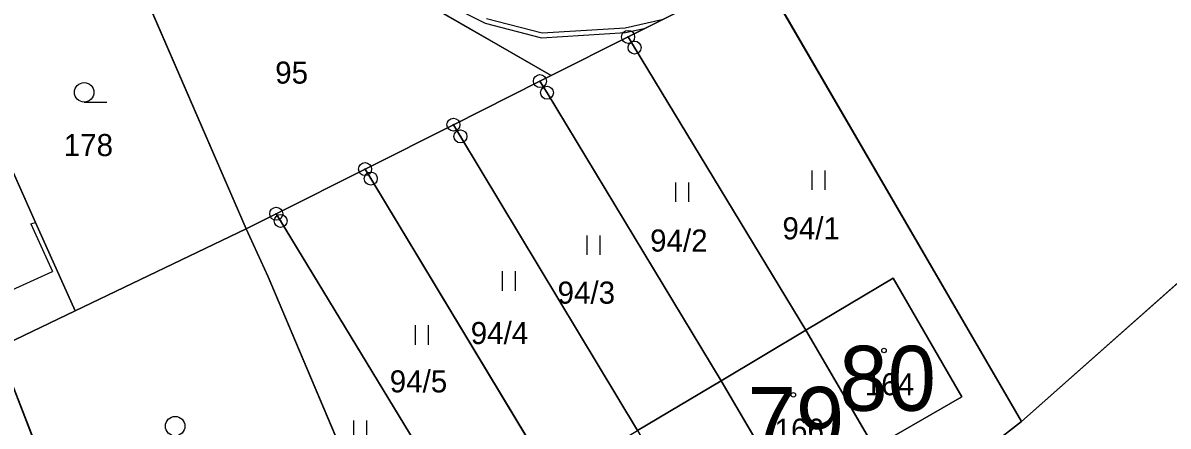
# Model space of a CAD drawing. Extents: x -689422 to -685210, y -987725 to -982160.
# Drawn here: x -686130.9 to -686042.8, y -986879 to -986847.9 of the extents above; entities that cross this region are included whole.
import ezdxf

# ---------------------------------------------------------------- set-up
doc = ezdxf.new("R2010")
doc.units = 0
for name, color, linetype in [('KN_Budovy', 7, 'Continuous'), ('KN_Budovy_cisla_domovni', 7, 'Continuous'), ('KN_Hranice_parcel', 7, 'Continuous'), ('KN_Hranice_parcel_vnitrni_kresba', 7, 'Continuous'), ('KN_Parcelni cisla', 7, 'Continuous'), ('KN_Polygon parcely', 7, 'Continuous'), ('KN_POZEMKY_ORNA PUDA', 7, 'Continuous'), ('KN_POZEMKY_OSTATNI PLOCHA', 7, 'Continuous'), ('KN_POZEMKY_TTP', 7, 'Continuous'), ('KN_POZEMKY_ZAHRADA', 7, 'Continuous'), ('KN_POZEMKY_ZASTAVENA PLOCHA', 7, 'Continuous'), ('KN_VYUZITI_16_ostatni plocha_silnice', 7, 'Continuous'), ('KN_VYUZITI_26_ostatni plocha_jina plocha', 7, 'Continuous'), ('KN_Věcná břemena k části', 7, 'Continuous'), ('KN_Značky bodu BP', 7, 'Continuous'), ('KN_Značky budov', 7, 'Continuous'), ('KN_Značky kultur', 7, 'Continuous')]:
    doc.layers.add(name, color=color, linetype=linetype)

msp = doc.modelspace()

# ---------------------------------------------------------------- linework, layer by layer
at = {"layer": 'KN_Budovy'}
for points in [[(-686070.65, -986871.59), (-686064.4, -986882.25), (-686063.1, -986881.43), (-686064.03, -986879.82), (-686058.63, -986876.7), (-686063.91, -986867.57)], [(-686077.15, -986875.47), (-686071.83, -986884.56), (-686066.69, -986881.5), (-686065.76, -986883.06), (-686064.4, -986882.25), (-686070.65, -986871.59)], [(-686083.59, -986879.31), (-686077.31, -986890.02), (-686075.97, -986889.17), (-686076.91, -986887.58), (-686071.83, -986884.56), (-686077.15, -986875.47)]]:
    msp.add_lwpolyline(points, close=True, dxfattribs=at)
at = {"layer": 'KN_Hranice_parcel'}
for p, q in [((-686128.64, -986829.8), (-686090.23, -986851.98)), ((-686123.42, -986841.34), (-686113.69, -986863.78)), ((-686084.31, -986849), (-686074.19, -986843.92)), ((-686074.19, -986843.92), (-686054.05, -986878.62)), ((-686090.23, -986851.98), (-686084.31, -986849)), ((-686091.09, -986852.41), (-686090.23, -986851.98)), ((-686097.75, -986855.76), (-686091.09, -986852.41)), ((-686104.55, -986859.18), (-686097.75, -986855.76)), ((-686030, -986857.27), (-686054.05, -986878.62)), ((-686111.38, -986862.62), (-686104.55, -986859.18)), ((-686113.69, -986863.78), (-686111.38, -986862.62)), ((-686126.85, -986870.1), (-686113.69, -986863.78)), ((-686126.85, -986870.1), (-686132.79, -986872.95)), ((-686070.65, -986871.59), (-686077.15, -986875.47)), ((-686070.65, -986871.59), (-686064.4, -986882.25)), ((-686132.79, -986872.95), (-686123.72, -986896.26)), ((-686077.15, -986875.47), (-686083.59, -986879.31)), ((-686077.15, -986875.47), (-686071.83, -986884.56)), ((-686054.05, -986878.62), (-686055.44, -986879.68))]:
    msp.add_line(p, q, dxfattribs=at)
for points in [[(-686136.91, -986847.57), (-686136.59, -986848.28), (-686129.89, -986863.29), (-686126.85, -986870.1)], [(-686084.31, -986849), (-686083.81, -986849.83), (-686070.65, -986871.59)], [(-686091.09, -986852.41), (-686090.55, -986853.3), (-686077.15, -986875.47)], [(-686097.75, -986855.76), (-686097.21, -986856.66), (-686083.59, -986879.31)], [(-686104.55, -986859.18), (-686104.11, -986859.91), (-686090.08, -986883.18)], [(-686111.38, -986862.62), (-686111.04, -986863.17), (-686096.56, -986887.02)], [(-686104.22, -986888.83), (-686103.14, -986888.39), (-686103.84, -986886.75), (-686112.01, -986867.48), (-686113.69, -986863.78)], [(-686070.65, -986871.59), (-686063.91, -986867.57), (-686058.63, -986876.7), (-686064.03, -986879.82), (-686063.1, -986881.43), (-686064.4, -986882.25)]]:
    msp.add_lwpolyline(points, dxfattribs=at)
at = {"layer": 'KN_Hranice_parcel_vnitrni_kresba'}
for p, q in [((-686130.25, -986863.4), (-686129.89, -986863.29)), ((-686130.25, -986863.4), (-686128.59, -986867.06)), ((-686135.33, -986870.11), (-686128.59, -986867.06))]:
    msp.add_line(p, q, dxfattribs=at)
at = {"layer": 'KN_Polygon parcely'}
for points in [[(-686120.05, -986233.54), (-686136.64, -986241.02), (-686157.77, -986312.91), (-686168.38, -986344.61), (-686201.04, -986440.48), (-686214.08, -986486.02), (-686222.26, -986514.82), (-686205.45, -986544.89), (-686181.26, -986594.04), (-686158.28, -986655.04), (-686149.3, -986702.26), (-686138.27, -986745.53), (-686128.64, -986829.8), (-686090.23, -986851.98), (-686084.31, -986849), (-686074.19, -986843.92), (-686054.05, -986878.62), (-686030, -986857.27), (-685896.42, -986709.33)], [(-686030, -986857.27), (-686054.05, -986878.62), (-686055.44, -986879.68), (-686054.4, -986881.56), (-686061.74, -986886.78), (-686068.15, -986890.49), (-686074.68, -986894.31), (-686081.22, -986898.06), (-686087.64, -986901.81), (-686090.45, -986903.44), (-686089.02, -986907.31), (-686113.84, -986916.97), (-686119.94, -986920.53), (-686130.58, -986921.33), (-686129.79, -986922.9), (-686123.64, -986935.18), (-686122.61, -986937.23), (-686120.96, -986936.32), (-686106.64, -986928.44), (-686097.83, -986923.02), (-686085.5, -986918.28), (-686086.54, -986915.52), (-686076.4, -986911.52), (-686039.46, -986884.06)]]:
    msp.add_lwpolyline(points, dxfattribs=at)
for points in [[(-686097.75, -986855.76), (-686091.09, -986852.41), (-686090.23, -986851.98), (-686128.64, -986829.8), (-686123.42, -986841.34), (-686113.69, -986863.78), (-686111.38, -986862.62), (-686104.55, -986859.18)], [(-686136.59, -986848.28), (-686129.89, -986863.29), (-686126.85, -986870.1), (-686113.69, -986863.78), (-686123.42, -986841.34), (-686136.91, -986847.57)], [(-686063.91, -986867.57), (-686058.63, -986876.7), (-686064.03, -986879.82), (-686063.1, -986881.43), (-686064.4, -986882.25), (-686062.68, -986885.18), (-686055.44, -986879.68), (-686054.05, -986878.62), (-686074.19, -986843.92), (-686084.31, -986849), (-686083.81, -986849.83), (-686070.65, -986871.59)], [(-686148.64, -986880.32), (-686148.38, -986880.86), (-686139.19, -986876.44), (-686132.79, -986872.95), (-686126.85, -986870.1), (-686129.89, -986863.29), (-686136.59, -986848.28), (-686136.91, -986847.57), (-686142.94, -986850.36), (-686161.79, -986859.07), (-686150.61, -986881.24)], [(-686091.09, -986852.41), (-686090.55, -986853.3), (-686077.15, -986875.47), (-686070.65, -986871.59), (-686083.81, -986849.83), (-686084.31, -986849), (-686090.23, -986851.98)], [(-686097.75, -986855.76), (-686097.21, -986856.66), (-686083.59, -986879.31), (-686077.15, -986875.47), (-686090.55, -986853.3), (-686091.09, -986852.41)], [(-686104.55, -986859.18), (-686104.11, -986859.91), (-686090.08, -986883.18), (-686083.59, -986879.31), (-686097.21, -986856.66), (-686097.75, -986855.76)], [(-686111.38, -986862.62), (-686111.04, -986863.17), (-686096.56, -986887.02), (-686090.08, -986883.18), (-686104.11, -986859.91), (-686104.55, -986859.18)], [(-686104.22, -986888.83), (-686103.01, -986890.88), (-686102.27, -986890.44), (-686096.56, -986887.02), (-686111.04, -986863.17), (-686111.38, -986862.62), (-686113.69, -986863.78), (-686112.01, -986867.48), (-686103.84, -986886.75), (-686103.14, -986888.39)], [(-686104.22, -986888.83), (-686103.14, -986888.39), (-686103.84, -986886.75), (-686112.01, -986867.48), (-686113.69, -986863.78), (-686126.85, -986870.1), (-686132.79, -986872.95), (-686123.72, -986896.26), (-686123.46, -986896.88), (-686118.4, -986894.73), (-686111.39, -986891.75)], [(-686064.4, -986882.25), (-686063.1, -986881.43), (-686064.03, -986879.82), (-686058.63, -986876.7), (-686063.91, -986867.57), (-686070.65, -986871.59)], [(-686077.15, -986875.47), (-686071.83, -986884.56), (-686066.69, -986881.5), (-686065.76, -986883.06), (-686064.4, -986882.25), (-686070.65, -986871.59)], [(-686139.19, -986876.44), (-686131.82, -986891.42), (-686140.7, -986896.14), (-686142.66, -986897.18), (-686139.49, -986903.53), (-686125.69, -986897.17), (-686123.72, -986896.26), (-686132.79, -986872.95)], [(-686083.59, -986879.31), (-686077.31, -986890.02), (-686075.97, -986889.17), (-686076.91, -986887.58), (-686071.83, -986884.56), (-686077.15, -986875.47)]]:
    msp.add_lwpolyline(points, close=True, dxfattribs=at)
at = {"layer": 'KN_POZEMKY_ORNA PUDA'}
for p, q in [((-686090.23, -986851.98), (-686128.64, -986829.8)), ((-686074.19, -986843.92), (-686084.31, -986849)), ((-686054.05, -986878.62), (-686074.19, -986843.92)), ((-686084.31, -986849), (-686090.23, -986851.98)), ((-686030, -986857.27), (-686054.05, -986878.62))]:
    msp.add_line(p, q, dxfattribs=at)
at = {"layer": 'KN_POZEMKY_OSTATNI PLOCHA'}
for p, q in [((-686128.64, -986829.8), (-686090.23, -986851.98)), ((-686113.69, -986863.78), (-686123.42, -986841.34)), ((-686090.23, -986851.98), (-686091.09, -986852.41)), ((-686091.09, -986852.41), (-686097.75, -986855.76)), ((-686097.75, -986855.76), (-686104.55, -986859.18)), ((-686054.05, -986878.62), (-686030, -986857.27)), ((-686104.55, -986859.18), (-686111.38, -986862.62)), ((-686111.38, -986862.62), (-686113.69, -986863.78)), ((-686055.44, -986879.68), (-686054.05, -986878.62))]:
    msp.add_line(p, q, dxfattribs=at)
at = {"layer": 'KN_POZEMKY_TTP'}
for p, q in [((-686084.31, -986849), (-686074.19, -986843.92)), ((-686074.19, -986843.92), (-686054.05, -986878.62)), ((-686090.23, -986851.98), (-686084.31, -986849)), ((-686083.81, -986849.83), (-686084.31, -986849)), ((-686084.31, -986849), (-686083.81, -986849.83)), ((-686070.65, -986871.59), (-686083.81, -986849.83)), ((-686083.81, -986849.83), (-686070.65, -986871.59)), ((-686091.09, -986852.41), (-686090.23, -986851.98)), ((-686097.75, -986855.76), (-686091.09, -986852.41)), ((-686090.55, -986853.3), (-686091.09, -986852.41)), ((-686091.09, -986852.41), (-686090.55, -986853.3)), ((-686077.15, -986875.47), (-686090.55, -986853.3)), ((-686090.55, -986853.3), (-686077.15, -986875.47)), ((-686104.55, -986859.18), (-686097.75, -986855.76)), ((-686097.75, -986855.76), (-686097.21, -986856.66)), ((-686097.21, -986856.66), (-686097.75, -986855.76)), ((-686097.21, -986856.66), (-686083.59, -986879.31)), ((-686083.59, -986879.31), (-686097.21, -986856.66)), ((-686111.38, -986862.62), (-686104.55, -986859.18)), ((-686104.55, -986859.18), (-686104.11, -986859.91)), ((-686104.11, -986859.91), (-686104.55, -986859.18)), ((-686104.11, -986859.91), (-686090.08, -986883.18)), ((-686090.08, -986883.18), (-686104.11, -986859.91)), ((-686113.69, -986863.78), (-686111.38, -986862.62)), ((-686111.38, -986862.62), (-686111.04, -986863.17)), ((-686111.04, -986863.17), (-686111.38, -986862.62)), ((-686111.04, -986863.17), (-686096.56, -986887.02)), ((-686096.56, -986887.02), (-686111.04, -986863.17)), ((-686112.01, -986867.48), (-686113.69, -986863.78)), ((-686103.84, -986886.75), (-686112.01, -986867.48)), ((-686063.91, -986867.57), (-686070.65, -986871.59)), ((-686058.63, -986876.7), (-686063.91, -986867.57)), ((-686070.65, -986871.59), (-686077.15, -986875.47)), ((-686077.15, -986875.47), (-686083.59, -986879.31)), ((-686064.03, -986879.82), (-686058.63, -986876.7)), ((-686054.05, -986878.62), (-686055.44, -986879.68))]:
    msp.add_line(p, q, dxfattribs=at)
at = {"layer": 'KN_POZEMKY_ZAHRADA'}
for p, q in [((-686123.42, -986841.34), (-686113.69, -986863.78)), ((-686129.89, -986863.29), (-686136.59, -986848.28)), ((-686126.85, -986870.1), (-686129.89, -986863.29)), ((-686126.85, -986870.1), (-686113.69, -986863.78)), ((-686113.69, -986863.78), (-686126.85, -986870.1)), ((-686113.69, -986863.78), (-686112.01, -986867.48)), ((-686112.01, -986867.48), (-686103.84, -986886.75)), ((-686132.79, -986872.95), (-686126.85, -986870.1)), ((-686132.79, -986872.95), (-686123.72, -986896.26)), ((-686123.72, -986896.26), (-686132.79, -986872.95))]:
    msp.add_line(p, q, dxfattribs=at)
at = {"layer": 'KN_POZEMKY_ZASTAVENA PLOCHA'}
for p, q in [((-686136.59, -986848.28), (-686129.89, -986863.29)), ((-686129.89, -986863.29), (-686126.85, -986870.1)), ((-686070.65, -986871.59), (-686063.91, -986867.57)), ((-686063.91, -986867.57), (-686058.63, -986876.7)), ((-686126.85, -986870.1), (-686132.79, -986872.95)), ((-686077.15, -986875.47), (-686070.65, -986871.59)), ((-686064.4, -986882.25), (-686070.65, -986871.59)), ((-686070.65, -986871.59), (-686064.4, -986882.25)), ((-686083.59, -986879.31), (-686077.15, -986875.47)), ((-686077.15, -986875.47), (-686071.83, -986884.56)), ((-686071.83, -986884.56), (-686077.15, -986875.47)), ((-686058.63, -986876.7), (-686064.03, -986879.82))]:
    msp.add_line(p, q, dxfattribs=at)
at = {"layer": 'KN_VYUZITI_16_ostatni plocha_silnice'}
for p, q in [((-686054.05, -986878.62), (-686030, -986857.27)), ((-686055.44, -986879.68), (-686054.05, -986878.62))]:
    msp.add_line(p, q, dxfattribs=at)
at = {"layer": 'KN_VYUZITI_26_ostatni plocha_jina plocha'}
for p, q in [((-686128.64, -986829.8), (-686090.23, -986851.98)), ((-686113.69, -986863.78), (-686123.42, -986841.34)), ((-686090.23, -986851.98), (-686091.09, -986852.41)), ((-686091.09, -986852.41), (-686097.75, -986855.76)), ((-686097.75, -986855.76), (-686104.55, -986859.18)), ((-686104.55, -986859.18), (-686111.38, -986862.62)), ((-686111.38, -986862.62), (-686113.69, -986863.78))]:
    msp.add_line(p, q, dxfattribs=at)
at = {"layer": 'KN_Věcná břemena k části'}
msp.add_lwpolyline([(-686099.19, -986845.96), (-686095.32, -986847.94), (-686090.97, -986849.08), (-686084.5, -986848.66), (-686082.96, -986848.32), (-686081.72, -986847.7), (-686084.54, -986848.32), (-686090.93, -986848.72), (-686095.2, -986847.62)], dxfattribs=at)
at = {"layer": 'KN_Značky bodu BP'}
for centre, radius in [((-686084.31, -986849), 0.5), ((-686084.31, -986849), 0.0303), ((-686083.81, -986849.83), 0.5), ((-686083.81, -986849.83), 0.0303), ((-686091.09, -986852.41), 0.5), ((-686091.09, -986852.41), 0.0303), ((-686090.55, -986853.3), 0.5), ((-686090.55, -986853.3), 0.0303), ((-686097.75, -986855.76), 0.5), ((-686097.75, -986855.76), 0.0303), ((-686097.21, -986856.66), 0.5), ((-686097.21, -986856.66), 0.0303), ((-686104.55, -986859.18), 0.5), ((-686104.55, -986859.18), 0.0303), ((-686104.11, -986859.91), 0.5), ((-686104.11, -986859.91), 0.0303), ((-686111.38, -986862.62), 0.5), ((-686111.04, -986863.17), 0.5), ((-686111.38, -986862.62), 0.0303), ((-686111.04, -986863.17), 0.0303)]:
    msp.add_circle(centre, radius, dxfattribs=at)
at = {"layer": 'KN_Značky budov'}
for centre in [(-686064.627, -986873.139), (-686071.597, -986876.559)]:
    msp.add_circle(centre, 0.175, dxfattribs=at)
at = {"layer": 'KN_Značky kultur'}
for p, q in [((-686126.153, -986854.02), (-686124.403, -986854.02)), ((-686070.151, -986860.78), (-686070.151, -986859.28)), ((-686069.15, -986860.78), (-686069.15, -986859.28)), ((-686080.631, -986861.71), (-686080.631, -986860.21)), ((-686079.63, -986861.71), (-686079.63, -986860.21)), ((-686087.461, -986865.79), (-686087.461, -986864.29)), ((-686086.46, -986865.79), (-686086.46, -986864.29)), ((-686093.981, -986868.54), (-686093.981, -986867.04)), ((-686092.98, -986868.54), (-686092.98, -986867.04)), ((-686100.661, -986872.7), (-686100.661, -986871.2)), ((-686099.66, -986872.7), (-686099.66, -986871.2)), ((-686105.411, -986880.04), (-686105.411, -986878.54)), ((-686104.41, -986880.04), (-686104.41, -986878.54))]:
    msp.add_line(p, q, dxfattribs=at)
for centre in [(-686126.153, -986853.27), (-686119.153, -986878.97)]:
    msp.add_circle(centre, 0.75, dxfattribs=at)

# ---------------------------------------------------------------- texts
at = {"layer": 'KN_Budovy_cisla_domovni'}
for s, p in [('80', (-686068.068, -986877.784)), ('79', (-686075.12, -986880.949))]:
    msp.add_text(s, height=5, dxfattribs=at).set_placement(p)
at = {"layer": 'KN_Parcelni cisla'}
for s, p in [('95', (-686111.46, -986852.6)), ('178', (-686127.73, -986858.18)), ('94/1', (-686072.439, -986864.59)), ('94/2', (-686082.619, -986865.53)), ('94/3', (-686089.739, -986869.54)), ('94/4', (-686096.419, -986872.65)), ('94/5', (-686102.649, -986876.37)), ('164', (-686066.1, -986876.59)), ('166', (-686073.04, -986880.09))]:
    msp.add_text(s, height=1.7, dxfattribs=at).set_placement(p)

doc.saveas('drawing.dxf')
